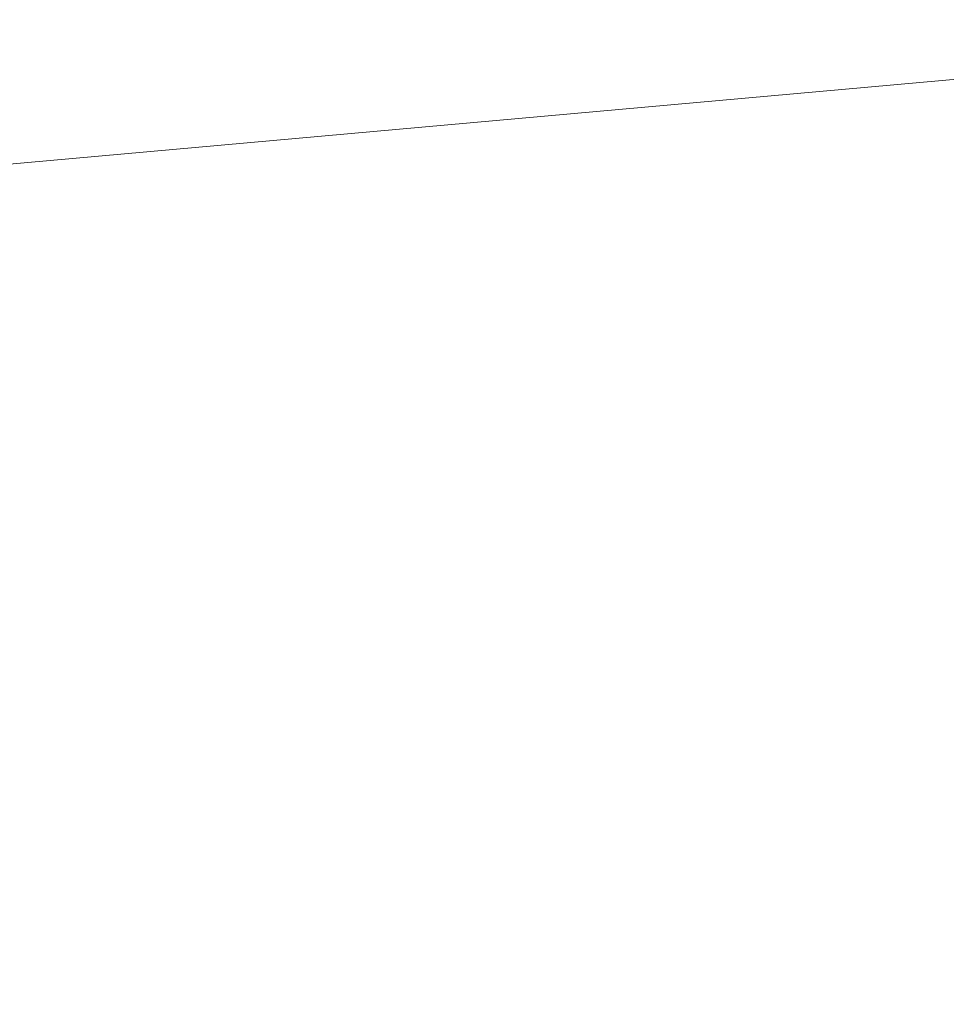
# Model space of a CAD drawing. Header units: millimetres. Extents: x 162876 to 168130, y 402614 to 405602.
# Tile 843 of 1056: x 165503.941 to 165504.124, y 403942.692 to 403942.886. Entities that reach past the tile are written whole.
import ezdxf
from ezdxf import colors
from ezdxf.entities.mleader import LeaderData, LeaderLine
from ezdxf.math import Vec2, Vec3

# ---------------------------------------------------------------- set-up
doc = ezdxf.new("R2010")
doc.units = ezdxf.units.MM
for name, color, linetype, lineweight in [('X-CA190022.004-UO-BGT_Ondergrond$0$GE_367_OWGBerm_groenvoorziening_grasenk_GEM', 253, 'Continuous', 9), ('X-CA190022.004-UO-BGT_Ondergrond$0$GE_407_OTDGeslotenverharding_cementbeton_Vlak_GEM', 253, 'Continuous', 9), ('X-CA190022.004-UO-OPB_Opbreek_v0.1$0$V-WE-VH-VERHARDING_TEGEL-A-200', 252, 'Continuous', 18), ('X-CA190022.004-UO-OPB_Opbreek_v0.1$0$X-XX-AL-T25- LEADER ASFALT', 7, 'Continuous', 25)]:
    doc.layers.add(name, color=color, linetype=linetype, lineweight=lineweight)
doc.styles.add('X-CA190022.004-UO-OPB_Opbreek_v0.1$0$NLCS-ISO-M200-T25', font='NLCS-ISO.ttf', dxfattribs={"height": 0.5})

msp = doc.modelspace()

# ---------------------------------------------------------------- leaders
at = {"layer": 'X-CA190022.004-UO-OPB_Opbreek_v0.1$0$X-XX-AL-T25- LEADER ASFALT'}
ml = msp.add_multileader_mtext('Standard', dxfattribs=at)
ml.set_content('\\A1;Wegvak 2.16; Fietspad Geerbosch\\PTotaal teervrij:\\PFrezen asfalt 25mm:  273.0m{\\H0.7x;\\S2^ ;\\H1.42857x; }', color=256, style='X-CA190022.004-UO-OPB_Opbreek_v0.1$0$NLCS-ISO-M200-T25')
ml.set_leader_properties(color=256, linetype='ByLayer', lineweight=-1)
ml.build(insert=Vec2(0, 0))
ml.multileader.update_dxf_attribs({"text_left_attachment_type": 5, "text_right_attachment_type": 5, "dogleg_length": 0.5, "arrow_head_size": 0.5})
ctx = ml.context
ctx.base_point, ctx.char_height, ctx.arrow_head_size, ctx.landing_gap_size, ctx.plane_origin, ctx.plane_x_axis, ctx.plane_y_axis = Vec3(165519.48273, 403953.67045), 0.5, 0.5, 0.18, Vec3(165445.82713, 403966.77398), Vec3(0.692899, 0.721035), Vec3(-0.721035, 0.692899)
ctx.left_attachment, ctx.right_attachment = 5, 5
notes = []
notes.append((ctx, [(0, (1, 1, 0), (165519.13628, 403953.30993), (0.692899, 0.721035), 0.5, [(1, [(165496.54628, 403920.17207), (165523.5587, 403949.43517)], 0, [])])]))
ctx.mtext.insert, ctx.mtext.text_direction, ctx.mtext.rotation, ctx.mtext.width, ctx.mtext.flow_direction = Vec3(165517.97311, 403955.37081), Vec3(0.692899, 0.721035), 0.805295, 10.2162077, 5
ctx.mtext.has_bg_fill, ctx.mtext.bg_color, ctx.mtext.bg_scale_factor, ctx.mtext.bg_transparency, ctx.mtext.use_window_bg_color = 1, -1027028792, 1.5, 0, 1
for ctx, leaders in notes:
    for number, flags, end, landing, length, lines in leaders:
        leader = LeaderData()
        leader.index, (leader.has_last_leader_line, leader.has_dogleg_vector, leader.attachment_direction) = number, flags
        leader.last_leader_point, leader.dogleg_vector, leader.dogleg_length = Vec3(end), Vec3(landing), length
        for number, points, colour, breaks in lines:
            line = LeaderLine()
            line.index, line.vertices, line.color, line.breaks = number, Vec3.list(points), colors.encode_raw_color(colour), breaks
            leader.lines.append(line)
        ctx.leaders.append(leader)

# ---------------------------------------------------------------- next in the draw order: hatches: boundary and pattern name
at = {"layer": 'X-CA190022.004-UO-OPB_Opbreek_v0.1$0$V-WE-VH-VERHARDING_TEGEL-A-200'}
h = msp.add_hatch(dxfattribs=at)
h.set_pattern_fill('AVH-TEGEL_300X300_HALFST-SO', color=256, scale=2, pattern_type=2)
h.set_pattern_definition([(0, (0, 0), (0.6, 0.3), [0.6, -0.6]), (90, (0, 0), (-0.6, 4e-17), [])])
edge = h.paths.add_edge_path()
edge.add_line((165502.21851, 403948.25784), (165509.293, 403941.944))
edge.add_arc((165506.53368, 403938.88209), 4.12178, -33.41883, 47.97559, ccw=False)
edge.add_line((165509.974, 403936.612), (165509.288, 403935.914))
edge.add_line((165509.288, 403935.914), (165506.299, 403938.205))
edge.add_line((165506.299, 403938.205), (165508.068, 403940.262))
edge.add_line((165508.068, 403940.262), (165502.868, 403944.836))
edge.add_line((165502.868, 403944.836), (165502.549, 403946.314))
edge.add_line((165502.549, 403946.314), (165501.39472, 403947.32963))
edge.add_line((165501.39472, 403947.32963), (165502.21851, 403948.25784))

# ---------------------------------------------------------------- next in the draw order: linework, layer by layer
at = {"layer": 'X-CA190022.004-UO-BGT_Ondergrond$0$GE_367_OWGBerm_groenvoorziening_grasenk_GEM', "flags": 128}
msp.add_lwpolyline([(165503.293, 403936.224), (165501.649, 403938.443), (165501.693, 403939.269), (165501.76, 403939.335), (165504.789, 403942.27), (165504.206, 403942.881), (165501.969, 403942.681), (165501.41, 403943.249), (165496.305, 403938.312), (165497.763, 403936.831), (165497.568, 403936.696), (165495.044, 403939.523), (165500.547, 403945.616), (165500.229, 403945.879), (165498.003, 403948.09), (165495.343, 403950.194), (165493.382, 403950.786), (165491.549, 403951.006), (165489.683, 403950.612), (165476.688, 403947.364), (165448.956, 403939.557)], dxfattribs=at)
at = {"layer": 'X-CA190022.004-UO-BGT_Ondergrond$0$GE_407_OTDGeslotenverharding_cementbeton_Vlak_GEM', "flags": 128}
msp.add_lwpolyline([(165496.305, 403938.312), (165501.41, 403943.249), (165501.969, 403942.681), (165504.206, 403942.881), (165504.789, 403942.27), (165501.76, 403939.335), (165501.693, 403939.269), (165499.089, 403936.746), (165498.453, 403936.129), (165498.332, 403936.252), (165497.763, 403936.831), (165496.305, 403938.312)], dxfattribs=at)

doc.saveas('drawing.dxf')
